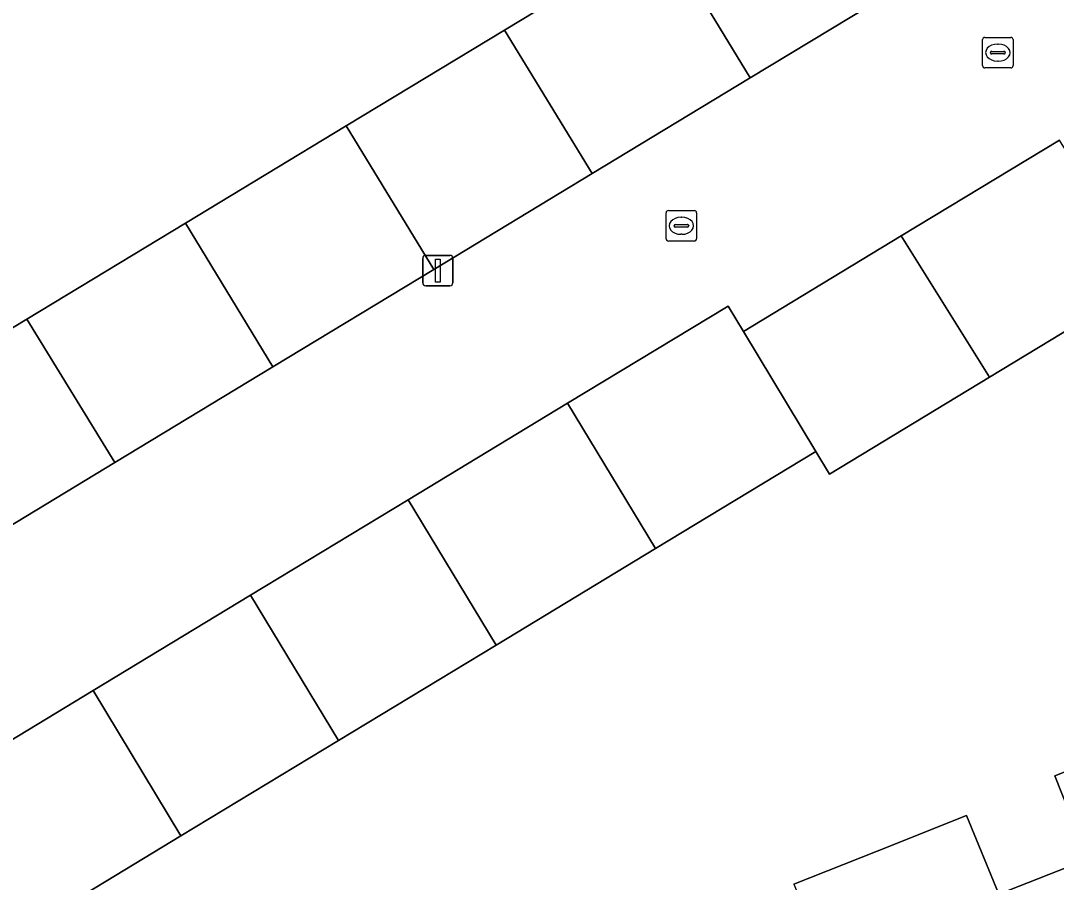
# Model space of a CAD drawing. Extents: x 157767 to 159172, y 387839 to 389425.
# Drawn here: x 158395.71 to 158429.69, y 388376.01 to 388404.27 of the extents above; entities that cross this region are included whole.
import ezdxf

# ---------------------------------------------------------------- set-up
doc = ezdxf.new("R2010")
doc.units = 0
for name, color, linetype in [('IMGEO_Erf', 7, 'Continuous'), ('IMGEO_Kolk', 7, 'Continuous'), ('IMGEO_Lichtmast', 7, 'Continuous'), ('IMGEO_Pand', 7, 'Continuous'), ('IMGEO_Rijbaan_lokaal_open', 7, 'Continuous')]:
    doc.layers.add(name, color=color, linetype=linetype)

msp = doc.modelspace()

# ---------------------------------------------------------------- linework, layer by layer
at = {"layer": 'IMGEO_Erf'}
for points in [[(158371.074, 388405.904), (158374.439, 388400.385), (158382.856, 388386.58), (158385.462, 388388.157), (158390.713, 388391.335), (158395.905, 388394.476), (158401.118, 388397.631), (158406.388, 388400.82), (158411.577, 388403.96), (158416.775, 388407.106), (158421.953, 388410.239), (158421.469, 388411.04), (158426.763, 388414.244), (158431.966, 388417.393), (158430.624, 388419.611), (158434.316, 388421.846), (158428.167, 388442.761)], [(158432.678, 388395.708), (158427.493, 388392.57), (158422.245, 388389.394), (158421.795, 388390.136), (158416.539, 388386.955), (158411.305, 388383.788), (158406.131, 388380.657), (158400.964, 388377.53), (158395.699, 388374.344), (158391.767, 388371.964), (158397.192, 388363.065), (158402.856, 388353.776), (158408.763, 388352.474), (158459.441, 388373.066)], [(158421.073, 388375.949), (158423.811, 388377.032), (158426.745, 388378.193), (158427.804, 388375.616), (158430.725, 388376.771), (158429.647, 388379.496), (158432.36, 388380.569)]]:
    msp.add_lwpolyline(points, dxfattribs=at)
at = {"layer": 'IMGEO_Kolk'}
for p, q in [((158427.272, 388402.793), (158427.272, 388403.645)), ((158427.347, 388403.719), (158428.199, 388403.719)), ((158427.76, 388403.499), (158427.785, 388403.499)), ((158428.273, 388403.645), (158428.273, 388402.793)), ((158427.531, 388403.213), (158427.531, 388403.225)), ((158427.969, 388403.176), (158427.571, 388403.176)), ((158427.574, 388403.262), (158427.972, 388403.262)), ((158428.015, 388403.225), (158428.015, 388403.213)), ((158427.783, 388402.939), (158427.758, 388402.939)), ((158428.199, 388402.719), (158427.347, 388402.719)), ((158416.961, 388398.04), (158417.813, 388398.04)), ((158416.886, 388397.114), (158416.886, 388397.966)), ((158417.374, 388397.82), (158417.399, 388397.82)), ((158417.887, 388397.966), (158417.887, 388397.114)), ((158417.145, 388397.534), (158417.145, 388397.546)), ((158417.583, 388397.497), (158417.185, 388397.497)), ((158417.188, 388397.583), (158417.586, 388397.583)), ((158417.629, 388397.546), (158417.629, 388397.534)), ((158417.813, 388397.04), (158416.961, 388397.04)), ((158417.397, 388397.26), (158417.372, 388397.26))]:
    msp.add_line(p, q, dxfattribs=at)
for points in [[(158427.272, 388402.793), (158427.272, 388403.645)], [(158427.347, 388403.719), (158428.199, 388403.719)], [(158428.273, 388403.645), (158428.273, 388402.793)], [(158428.199, 388402.719), (158427.347, 388402.719)], [(158416.961, 388398.04), (158417.813, 388398.04)], [(158416.886, 388397.114), (158416.886, 388397.966)], [(158417.887, 388397.966), (158417.887, 388397.114)], [(158417.813, 388397.04), (158416.961, 388397.04)]]:
    msp.add_lwpolyline(points, dxfattribs=at)
for centre, radius, start, end in [((158427.349, 388403.643), 0.0765, 91.552, 178.448), ((158427.349, 388403.643), 0.0765, 91.552, 178.448), ((158428.197, 388403.643), 0.0765, 1.552, 88.448), ((158428.197, 388403.643), 0.0765, 1.552, 88.448), ((158427.571, 388403.222), 0.0403, 85.8775, 175.7526), ((158427.568, 388403.212), 0.0366, 178.938, 274.7102), ((158427.972, 388403.219), 0.043, 264.8664, 352.4533), ((158427.976, 388403.224), 0.0386, 1.7309, 96.639), ((158427.349, 388402.795), 0.0765, 181.552, 268.448), ((158427.349, 388402.795), 0.0765, 181.552, 268.448), ((158428.197, 388402.795), 0.0765, 271.552, 358.448), ((158428.197, 388402.795), 0.0765, 271.552, 358.448), ((158416.963, 388397.964), 0.0765, 91.552, 178.448), ((158416.963, 388397.964), 0.0765, 91.552, 178.448), ((158417.811, 388397.964), 0.0765, 1.552, 88.448), ((158417.811, 388397.964), 0.0765, 1.552, 88.448), ((158417.185, 388397.543), 0.0403, 85.8775, 175.7526), ((158417.182, 388397.533), 0.0366, 178.938, 274.7102), ((158417.586, 388397.54), 0.043, 264.8664, 352.4533), ((158417.59, 388397.545), 0.0386, 1.7309, 96.639), ((158416.963, 388397.116), 0.0765, 181.552, 268.448), ((158416.963, 388397.116), 0.0765, 181.552, 268.448), ((158417.811, 388397.116), 0.0765, 271.552, 358.448), ((158417.811, 388397.116), 0.0765, 271.552, 358.448)]:
    msp.add_arc(centre, radius, start, end, dxfattribs=at)
for centre, major_axis, ratio, start_param, end_param in [((158427.759, 388403.219), (-0.387, 0.002), 0.722429, 4.712389, 7.853982), ((158427.784, 388403.219), (-0.39, 0.002), 0.717154, 1.570796, 4.712389), ((158417.373, 388397.54), (-0.387, 0.002), 0.722429, 4.712389, 7.853982), ((158417.398, 388397.54), (-0.39, 0.002), 0.717154, 1.570796, 4.712389)]:
    msp.add_ellipse(centre, major_axis=major_axis, ratio=ratio, start_param=start_param, end_param=end_param, dxfattribs=at)
at = {"layer": 'IMGEO_Lichtmast'}
for p, q in [((158408.899, 388395.67), (158408.899, 388396.47)), ((158408.899, 388396.47), (158408.899, 388395.67)), ((158408.999, 388396.57), (158409.789, 388396.57)), ((158409.789, 388396.57), (158408.999, 388396.57)), ((158409.889, 388396.47), (158409.889, 388395.67)), ((158409.889, 388395.67), (158409.889, 388396.47)), ((158409.789, 388395.57), (158408.999, 388395.57)), ((158408.999, 388395.57), (158409.789, 388395.57))]:
    msp.add_line(p, q, dxfattribs=at)
msp.add_lwpolyline([(158409.319, 388396.445), (158409.469, 388396.445), (158409.469, 388395.695), (158409.319, 388395.695), (158409.319, 388396.445)], dxfattribs=at)
for centre, start, end in [((158408.999, 388396.47), 90, 180), ((158408.999, 388396.47), 90, 180), ((158409.789, 388396.47), 0, 90), ((158409.789, 388396.47), 360, 90), ((158408.999, 388395.67), 180, 270), ((158408.999, 388395.67), 180, 270), ((158409.789, 388395.67), 270, 0), ((158409.789, 388395.67), 270, 0)]:
    msp.add_arc(centre, 0.1, start, end, dxfattribs=at)
at = {"layer": 'IMGEO_Pand'}
for points in [[(158416.775, 388407.106), (158419.647, 388402.39), (158424.936, 388405.591), (158424.417, 388406.448), (158421.953, 388410.239)], [(158414.457, 388399.25), (158419.647, 388402.39), (158416.775, 388407.106), (158411.577, 388403.96)], [(158414.457, 388399.25), (158411.577, 388403.96), (158406.388, 388400.82), (158409.267, 388396.109)], [(158401.118, 388397.631), (158403.983, 388392.911), (158409.267, 388396.109), (158406.388, 388400.82)], [(158429.796, 388400.353), (158424.602, 388397.21), (158427.493, 388392.57), (158432.678, 388395.708)], [(158401.118, 388397.631), (158395.905, 388394.476), (158398.794, 388389.771), (158403.983, 388392.911)], [(158421.795, 388390.136), (158422.245, 388389.394), (158427.493, 388392.57), (158424.602, 388397.21), (158419.421, 388394.075)], [(158416.539, 388386.955), (158421.795, 388390.136), (158419.421, 388394.075), (158418.917, 388394.908), (158413.653, 388391.722)], [(158393.614, 388386.636), (158398.794, 388389.771), (158395.905, 388394.476), (158390.713, 388391.335)], [(158408.419, 388388.555), (158411.305, 388383.788), (158416.539, 388386.955), (158413.653, 388391.722)], [(158408.419, 388388.555), (158403.245, 388385.423), (158406.131, 388380.657), (158411.305, 388383.788)], [(158406.131, 388380.657), (158403.245, 388385.423), (158398.079, 388382.297), (158400.964, 388377.53)], [(158400.964, 388377.53), (158398.079, 388382.297), (158392.814, 388379.111), (158388.866, 388376.722), (158391.767, 388371.964), (158395.699, 388374.344)], [(158436.633, 388370.102), (158432.36, 388380.569), (158429.647, 388379.496), (158430.725, 388376.771), (158427.804, 388375.616), (158431.31, 388367.081), (158434.247, 388368.243), (158433.934, 388369.035)], [(158427.804, 388375.616), (158426.745, 388378.193), (158423.811, 388377.032), (158421.073, 388375.949), (158425.413, 388365.568), (158428.096, 388366.629), (158428.376, 388365.921), (158431.31, 388367.081)]]:
    msp.add_lwpolyline(points, close=True, dxfattribs=at)
at = {"layer": 'IMGEO_Rijbaan_lokaal_open'}
msp.add_lwpolyline([(158434.791, 388412.725), (158429.584, 388409.574), (158424.417, 388406.448), (158424.936, 388405.591), (158419.647, 388402.39), (158414.457, 388399.25), (158409.267, 388396.109), (158403.983, 388392.911), (158398.794, 388389.771), (158393.614, 388386.636), (158388.321, 388383.433), (158385.73, 388381.865), (158388.866, 388376.722), (158392.814, 388379.111), (158398.079, 388382.297), (158403.245, 388385.423), (158408.419, 388388.555), (158413.653, 388391.722), (158418.917, 388394.908), (158419.421, 388394.075), (158424.602, 388397.21), (158429.796, 388400.353)], dxfattribs=at)

doc.saveas('drawing.dxf')
